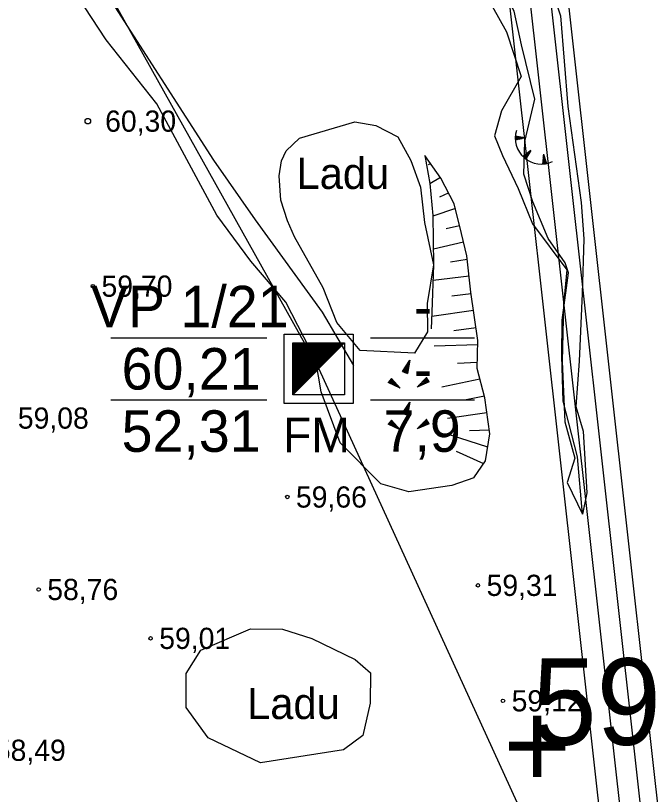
# Model space of a CAD drawing. Extents: x 532503 to 539665, y 6557663 to 6561526.
# Drawn here: x 535426.7 to 535500.1, y 6559559.2 to 6559649.2 of the extents above; entities that cross this region are included whole.
import ezdxf

# ---------------------------------------------------------------- set-up
doc = ezdxf.new("R2010")
doc.units = 0
for name, color, linetype in [('Default', 7, 'Continuous'), ('GEOLPUNKT', 7, 'Continuous'), ('HALJASTUS', 7, 'Continuous'), ('illumineerimisjooned', 7, 'Continuous'), ('KORGUS-EH2000', 7, 'Continuous'), ('Lõige', 7, 'Continuous'), ('ME_aktiivne', 7, 'Continuous'), ('MOOTKORG', 7, 'Continuous'), ('MOOTKORGMUU-EH2000', 7, 'Continuous'), ('MOOTMPUNKT', 7, 'Continuous'), ('Plokid', 7, 'Continuous'), ('Proovid', 7, 'Continuous'), ('RELJEEF', 7, 'Continuous')]:
    doc.layers.add(name, color=color, linetype=linetype)

# ---------------------------------------------------------------- blocks, each defined once
blk = doc.blocks.new('POINT_DISPLAY')
at = {"layer": 'Default'}
blk.add_line((0, 0), (0, 0), dxfattribs=at)

msp = doc.modelspace()

# ---------------------------------------------------------------- linework, layer by layer
at = {"layer": 'GEOLPUNKT'}
for p, q in [((535437.67, 6559611.98), (535455.67, 6559611.98)), ((535467.67, 6559611.98), (535479.67, 6559611.98)), ((535458.67, 6559605.38), (535464.67, 6559611.38)), ((535458.67, 6559605.441), (535464.609, 6559611.38)), ((535458.67, 6559605.582), (535464.468, 6559611.38)), ((535458.67, 6559605.724), (535464.326, 6559611.38)), ((535458.67, 6559605.865), (535464.185, 6559611.38)), ((535458.67, 6559606.007), (535464.043, 6559611.38)), ((535458.67, 6559606.148), (535463.902, 6559611.38)), ((535458.67, 6559606.289), (535463.761, 6559611.38)), ((535458.67, 6559606.431), (535463.619, 6559611.38)), ((535458.67, 6559606.572), (535463.478, 6559611.38)), ((535458.67, 6559606.714), (535463.336, 6559611.38)), ((535458.67, 6559606.855), (535463.195, 6559611.38)), ((535458.67, 6559606.997), (535463.053, 6559611.38)), ((535458.67, 6559607.138), (535462.912, 6559611.38)), ((535458.67, 6559607.279), (535462.771, 6559611.38)), ((535458.67, 6559607.421), (535462.629, 6559611.38)), ((535458.67, 6559607.562), (535462.488, 6559611.38)), ((535458.67, 6559607.704), (535462.346, 6559611.38)), ((535458.67, 6559607.845), (535462.205, 6559611.38)), ((535458.67, 6559607.986), (535462.064, 6559611.38)), ((535458.67, 6559608.128), (535461.922, 6559611.38)), ((535458.67, 6559608.269), (535461.781, 6559611.38)), ((535458.67, 6559608.411), (535461.639, 6559611.38)), ((535458.67, 6559608.552), (535461.498, 6559611.38)), ((535458.67, 6559608.694), (535461.356, 6559611.38)), ((535458.67, 6559608.835), (535461.215, 6559611.38)), ((535458.67, 6559608.976), (535461.074, 6559611.38)), ((535458.67, 6559609.118), (535460.932, 6559611.38)), ((535458.67, 6559609.259), (535460.791, 6559611.38)), ((535458.67, 6559609.401), (535460.649, 6559611.38)), ((535458.67, 6559609.542), (535460.508, 6559611.38)), ((535458.67, 6559609.684), (535460.366, 6559611.38)), ((535458.67, 6559609.825), (535460.225, 6559611.38)), ((535458.67, 6559609.966), (535460.084, 6559611.38)), ((535458.67, 6559610.108), (535459.942, 6559611.38)), ((535458.67, 6559610.249), (535459.801, 6559611.38)), ((535458.67, 6559610.391), (535459.659, 6559611.38)), ((535458.67, 6559610.532), (535459.518, 6559611.38)), ((535458.67, 6559610.674), (535459.376, 6559611.38)), ((535458.67, 6559610.815), (535459.235, 6559611.38)), ((535458.67, 6559610.956), (535459.094, 6559611.38)), ((535458.67, 6559611.098), (535458.952, 6559611.38)), ((535458.67, 6559611.239), (535458.811, 6559611.38)), ((535437.67, 6559604.78), (535455.67, 6559604.78)), ((535467.67, 6559604.78), (535479.67, 6559604.78))]:
    msp.add_line(p, q, dxfattribs=at)
for points in [[(535457.67, 6559612.38), (535465.67, 6559612.38), (535465.67, 6559604.38), (535457.67, 6559604.38)], [(535458.67, 6559611.38), (535464.67, 6559611.38), (535464.67, 6559605.38), (535458.67, 6559605.38)]]:
    msp.add_lwpolyline(points, close=True, dxfattribs=at)
at = {"layer": 'illumineerimisjooned'}
msp.add_lwpolyline([(535476.016, 6559817.954), (535471.557, 6559803.013), (535503.755, 6559513.648), (535136.963, 6559567.806)], dxfattribs=at)
at = {"layer": 'KORGUS-EH2000'}
for centre, radius in [((535434.997, 6559637.019), 0.32), ((535435.576, 6559617.941), 0.2), ((535458.044, 6559593.558), 0.2), ((535480.068, 6559583.342), 0.2), ((535429.312, 6559582.865), 0.2), ((535442.249, 6559577.212), 0.2), ((535482.962, 6559569.992), 0.2)]:
    msp.add_circle(centre, radius, dxfattribs=at)
at = {"layer": 'Lõige'}
msp.add_lwpolyline([(535150.705, 6560087.504), (535159.93, 6560069.75), (535218.82, 6559968.7), (535305.655, 6559887.851), (535461.67, 6559608.38), (535506.03, 6559511.29), (535514.367, 6559493.043)], dxfattribs=at)
at = {"layer": 'ME_aktiivne'}
msp.add_lwpolyline([(535181.4, 6559689.09), (535250.12, 6559650.95), (535250.5, 6559651.24), (535480.86, 6559827.19), (535473.59, 6559802.83), (535506.03, 6559511.29), (535131.71, 6559566.56)], close=True, dxfattribs=at)
at = {"layer": 'Plokid'}
for points in [[(535471.605, 6559811.564), (535469.118, 6559803.232), (535501.026, 6559516.477), (535140.335, 6559569.734)], [(535468.361, 6559809.086), (535466.679, 6559803.451), (535498.296, 6559519.306), (535141.263, 6559572.023)]]:
    msp.add_lwpolyline(points, dxfattribs=at)
at = {"layer": 'RELJEEF'}
for p, q in [((535484.378, 6559635.091), (535484.577, 6559635.25)), ((535484.379, 6559635.155), (535484.513, 6559635.262)), ((535484.379, 6559635.027), (535484.642, 6559635.237)), ((535484.38, 6559634.964), (535484.706, 6559635.225)), ((535484.382, 6559635.221), (535484.448, 6559635.275)), ((535484.383, 6559634.902), (535484.771, 6559635.212)), ((535485.499, 6559635.072), (535484.386, 6559635.287)), ((535485.499, 6559635.072), (535484.387, 6559634.853)), ((535484.407, 6559634.858), (535484.835, 6559635.2)), ((535484.513, 6559634.878), (535484.9, 6559635.188)), ((535484.619, 6559634.899), (535484.964, 6559635.175)), ((535484.725, 6559634.92), (535485.028, 6559635.163)), ((535484.831, 6559634.941), (535485.093, 6559635.15)), ((535484.937, 6559634.962), (535485.157, 6559635.138)), ((535485.043, 6559634.982), (535485.222, 6559635.125)), ((535485.149, 6559635.003), (535485.286, 6559635.113)), ((535485.255, 6559635.024), (535485.351, 6559635.1)), ((535485.361, 6559635.045), (535485.415, 6559635.088)), ((535486.163, 6559633.631), (535485.274, 6559632.928)), ((535485.467, 6559632.753), (535485.478, 6559633.089)), ((535485.515, 6559632.713), (535485.53, 6559633.13)), ((535485.564, 6559632.675), (535485.581, 6559633.171)), ((535486.163, 6559633.631), (535485.603, 6559632.646)), ((535485.614, 6559632.664), (535485.633, 6559633.212)), ((535485.667, 6559632.758), (535485.684, 6559633.252)), ((535485.72, 6559632.852), (535485.736, 6559633.293)), ((535485.774, 6559632.946), (535485.787, 6559633.334)), ((535485.827, 6559633.04), (535485.839, 6559633.375)), ((535485.88, 6559633.134), (535485.89, 6559633.416)), ((535485.933, 6559633.228), (535485.942, 6559633.456)), ((535485.987, 6559633.322), (535485.993, 6559633.497)), ((535486.04, 6559633.416), (535486.044, 6559633.538)), ((535486.093, 6559633.51), (535486.096, 6559633.579)), ((535487.627, 6559633.183), (535487.542, 6559632.053)), ((535487.67, 6559633.05), (535487.621, 6559633.099)), ((535487.627, 6559633.183), (535487.973, 6559632.104)), ((535473.947, 6559633.043), (535473.947, 6559633.043)), ((535485.321, 6559632.882), (535485.324, 6559632.967)), ((535485.369, 6559632.837), (535485.375, 6559633.008)), ((535485.418, 6559632.794), (535485.427, 6559633.049)), ((535487.674, 6559632.062), (535487.552, 6559632.182)), ((535487.738, 6559632.068), (535487.557, 6559632.247)), ((535487.801, 6559632.076), (535487.562, 6559632.313)), ((535487.863, 6559632.085), (535487.567, 6559632.378)), ((535487.924, 6559632.095), (535487.572, 6559632.444)), ((535487.966, 6559632.124), (535487.577, 6559632.509)), ((535487.933, 6559632.227), (535487.582, 6559632.575)), ((535487.9, 6559632.33), (535487.586, 6559632.64)), ((535487.867, 6559632.433), (535487.591, 6559632.706)), ((535487.835, 6559632.536), (535487.596, 6559632.771)), ((535487.802, 6559632.638), (535487.601, 6559632.837)), ((535487.769, 6559632.741), (535487.606, 6559632.902)), ((535487.736, 6559632.844), (535487.611, 6559632.968)), ((535487.703, 6559632.947), (535487.616, 6559633.033)), ((535474.372, 6559631.992), (535474.582, 6559632.14)), ((535487.608, 6559632.057), (535487.547, 6559632.117)), ((535475.732, 6559630.503), (535474.53, 6559629.768)), ((535475.683, 6559628.263), (535476.665, 6559628.735)), ((535477.461, 6559626.913), (535474.85, 6559626.034)), ((535476.407, 6559624.601), (535477.932, 6559624.969)), ((535478.401, 6559623.025), (535474.918, 6559622.229)), ((535476.886, 6559620.755), (535478.823, 6559621.072)), ((535479.047, 6559619.085), (535474.886, 6559618.61)), ((535477.044, 6559616.807), (535479.276, 6559617.098)), ((535479.565, 6559615.119), (535474.731, 6559614.413)), ((535477.303, 6559612.826), (535479.854, 6559613.14)), ((535480.053, 6559611.156), (535475.029, 6559610.989)), ((535471.355, 6559608.081), (535472.195, 6559609.361)), ((535471.755, 6559608.681), (535472.095, 6559608.831)), ((535471.855, 6559608.831), (535472.115, 6559608.951)), ((535472.195, 6559609.361), (535471.915, 6559607.851)), ((535471.945, 6559608.981), (535472.145, 6559609.061)), ((535472.045, 6559609.131), (535472.165, 6559609.181)), ((535472.145, 6559609.281), (535472.185, 6559609.301)), ((535477.7, 6559609.018), (535479.986, 6559609.157)), ((535471.355, 6559608.081), (535472.005, 6559608.361)), ((535471.355, 6559608.081), (535471.915, 6559607.851)), ((535471.455, 6559608.231), (535472.025, 6559608.471)), ((535471.485, 6559608.031), (535471.985, 6559608.241)), ((535471.555, 6559608.381), (535472.055, 6559608.591)), ((535471.615, 6559607.971), (535471.965, 6559608.121)), ((535471.655, 6559608.531), (535471.905, 6559608.641)), ((535471.755, 6559607.921), (535471.945, 6559608.001)), ((535471.885, 6559607.871), (535471.915, 6559607.881)), ((535471.905, 6559608.641), (535472.075, 6559608.711)), ((535470.072, 6559607.279), (535469.702, 6559606.799)), ((535469.902, 6559607.059), (535469.952, 6559606.689)), ((535469.982, 6559607.169), (535470.052, 6559606.629)), ((535470.072, 6559607.279), (535471.082, 6559606.139)), ((535470.072, 6559607.279), (535470.162, 6559606.579)), ((535470.192, 6559607.149), (535470.272, 6559606.529)), ((535470.312, 6559607.009), (535470.382, 6559606.479)), ((535473.031, 6559606.269), (535474.111, 6559607.359)), ((535474.451, 6559606.859), (535473.751, 6559606.989)), ((535474.371, 6559606.969), (535473.841, 6559607.079)), ((535474.291, 6559607.089), (535473.921, 6559607.159)), ((535474.211, 6559607.209), (535474.011, 6559607.249)), ((535474.131, 6559607.329), (535474.091, 6559607.329)), ((535474.451, 6559606.859), (535474.111, 6559607.359)), ((535480.292, 6559607.201), (535475.888, 6559606.268)), ((535471.082, 6559606.139), (535469.702, 6559606.799)), ((535469.722, 6559606.829), (535469.732, 6559606.789)), ((535469.812, 6559606.939), (535469.842, 6559606.739)), ((535470.432, 6559606.879), (535470.462, 6559606.599)), ((535470.462, 6559606.599), (535470.492, 6559606.419)), ((535470.542, 6559606.739), (535470.602, 6559606.369)), ((535470.662, 6559606.609), (535470.702, 6559606.319)), ((535470.782, 6559606.469), (535470.812, 6559606.269)), ((535470.902, 6559606.339), (535470.922, 6559606.209)), ((535471.022, 6559606.199), (535471.032, 6559606.159)), ((535474.451, 6559606.859), (535473.031, 6559606.269)), ((535473.111, 6559606.299), (535473.081, 6559606.309)), ((535473.281, 6559606.369), (535473.161, 6559606.399)), ((535473.451, 6559606.439), (535473.241, 6559606.479)), ((535473.611, 6559606.509), (535473.331, 6559606.569)), ((535473.781, 6559606.579), (535473.411, 6559606.649)), ((535473.681, 6559606.699), (535473.501, 6559606.739)), ((535474.111, 6559606.719), (535473.581, 6559606.819)), ((535474.281, 6559606.789), (535473.671, 6559606.909)), ((535473.951, 6559606.649), (535473.681, 6559606.699)), ((535478.528, 6559604.789), (535480.811, 6559605.27)), ((535471.355, 6559603.255), (535472.195, 6559604.535)), ((535472.195, 6559604.535), (535471.915, 6559603.025)), ((535472.045, 6559604.305), (535472.165, 6559604.355)), ((535472.145, 6559604.455), (535472.185, 6559604.475)), ((535471.355, 6559603.255), (535472.005, 6559603.535)), ((535471.455, 6559603.405), (535472.025, 6559603.645)), ((535471.485, 6559603.205), (535471.985, 6559603.415)), ((535471.555, 6559603.555), (535472.055, 6559603.765)), ((535471.655, 6559603.705), (535471.905, 6559603.815)), ((535471.755, 6559603.855), (535472.095, 6559604.005)), ((535471.855, 6559604.005), (535472.115, 6559604.125)), ((535471.905, 6559603.815), (535472.075, 6559603.885)), ((535471.945, 6559604.155), (535472.145, 6559604.235)), ((535470.072, 6559602.453), (535469.702, 6559601.973)), ((535470.072, 6559602.453), (535471.082, 6559601.313)), ((535470.072, 6559602.453), (535470.162, 6559601.753)), ((535471.355, 6559603.255), (535471.915, 6559603.025)), ((535471.615, 6559603.145), (535471.965, 6559603.295)), ((535471.755, 6559603.095), (535471.945, 6559603.175)), ((535471.885, 6559603.045), (535471.915, 6559603.055)), ((535473.031, 6559601.443), (535474.111, 6559602.533)), ((535474.131, 6559602.503), (535474.091, 6559602.503)), ((535474.451, 6559602.033), (535474.111, 6559602.533)), ((535481.115, 6559603.295), (535476.55, 6559602.63)), ((535471.082, 6559601.313), (535469.702, 6559601.973)), ((535469.722, 6559602.003), (535469.732, 6559601.963)), ((535469.812, 6559602.113), (535469.842, 6559601.913)), ((535469.902, 6559602.233), (535469.952, 6559601.863)), ((535469.982, 6559602.343), (535470.052, 6559601.803)), ((535470.192, 6559602.323), (535470.272, 6559601.703)), ((535470.312, 6559602.183), (535470.382, 6559601.653)), ((535470.432, 6559602.053), (535470.462, 6559601.773)), ((535470.462, 6559601.773), (535470.492, 6559601.593)), ((535470.542, 6559601.913), (535470.602, 6559601.543)), ((535470.662, 6559601.783), (535470.702, 6559601.493)), ((535470.782, 6559601.643), (535470.812, 6559601.443)), ((535474.451, 6559602.033), (535473.031, 6559601.443)), ((535473.281, 6559601.543), (535473.161, 6559601.573)), ((535473.451, 6559601.613), (535473.241, 6559601.653)), ((535473.611, 6559601.683), (535473.331, 6559601.743)), ((535473.781, 6559601.753), (535473.411, 6559601.823)), ((535473.681, 6559601.873), (535473.501, 6559601.913)), ((535474.111, 6559601.893), (535473.581, 6559601.993)), ((535474.281, 6559601.963), (535473.671, 6559602.083)), ((535473.951, 6559601.823), (535473.681, 6559601.873)), ((535474.451, 6559602.033), (535473.751, 6559602.163)), ((535474.371, 6559602.143), (535473.841, 6559602.253)), ((535474.291, 6559602.263), (535473.921, 6559602.333)), ((535474.211, 6559602.383), (535474.011, 6559602.423)), ((535470.902, 6559601.513), (535470.922, 6559601.383)), ((535471.022, 6559601.373), (535471.032, 6559601.333)), ((535473.111, 6559601.473), (535473.081, 6559601.483)), ((535481.202, 6559599.338), (535476.898, 6559600.724)), ((535479.098, 6559601.264), (535481.387, 6559601.313)), ((535477.563, 6559598.852), (535480.728, 6559597.425))]:
    msp.add_line(p, q, dxfattribs=at)
for points in [[(535465.729, 6559608.774), (535462.127, 6559614.941), (535454.362, 6559625.606), (535449.537, 6559632.516), (535437.1, 6559651.905), (535433.274, 6559657.174), (535429.675, 6559659.673), (535422.288, 6559654.665), (535420.529, 6559653.22), (535418.073, 6559654.093), (535416.095, 6559657.722), (535409.073, 6559665.547), (535406.836, 6559668.456), (535387.775, 6559691.478), (535381.964, 6559699.759), (535374.616, 6559708.105), (535371.861, 6559711.931), (535367.481, 6559717.176), (535364.865, 6559720.505), (535361.879, 6559724.065), (535359.666, 6559725.917), (535366.933, 6559734.437)], [(535492.143, 6559591.588), (535491.563, 6559598.215), (535489.928, 6559604.651), (535489.777, 6559609.84), (535489.802, 6559614), (535490.547, 6559619.484), (535490.161, 6559620.629), (535488.201, 6559623.458), (535486.394, 6559627.7), (535485.358, 6559630.898), (535485.506, 6559634.665), (535486.66, 6559639.564), (535485.092, 6559645.859), (535484.267, 6559649.726), (535479.362, 6559658.935)], [(535486.136, 6559658.905), (535488.416, 6559652.798), (535489.591, 6559649.203), (535490.44, 6559638.722), (535491.996, 6559627.624), (535492.287, 6559623.413), (535492.105, 6559617.099), (535491.774, 6559609.247), (535491.363, 6559604.035), (535492.222, 6559601.161), (535492.653, 6559594.053), (535492.143, 6559591.588)], [(535468.855, 6559595.061), (535464.157, 6559599.828), (535461.947, 6559605.714), (535461.342, 6559609.346), (535457.864, 6559616.081), (535453.814, 6559620.81), (535449.904, 6559626.129), (535442.966, 6559639.007), (535437.118, 6559646.423), (535432.987, 6559652.756), (535432.336, 6559654.838)], [(535479.511, 6559654.274), (535483.376, 6559647.365), (535485.06, 6559642.191), (535482.792, 6559638.218), (535481.976, 6559635.321), (535482.89, 6559633.057), (535484.724, 6559629.24), (535486.364, 6559625.143), (535490.355, 6559619.844), (535489.945, 6559615.772), (535489.791, 6559609.243), (535490.102, 6559602.261), (535491.272, 6559598.046), (535490.37, 6559595.227), (535492.143, 6559591.588)], [(535479.511, 6559654.274), (535483.376, 6559647.365), (535485.06, 6559642.191), (535482.792, 6559638.218), (535481.976, 6559635.321), (535482.89, 6559633.057), (535484.724, 6559629.24), (535486.364, 6559625.143), (535490.355, 6559619.844), (535489.945, 6559615.772), (535489.791, 6559609.243), (535490.102, 6559602.261), (535491.272, 6559598.046), (535490.37, 6559595.227), (535492.143, 6559591.588)], [(535479.511, 6559654.274), (535483.376, 6559647.365), (535485.06, 6559642.191), (535482.792, 6559638.218), (535481.976, 6559635.321), (535482.89, 6559633.057), (535484.724, 6559629.24), (535486.364, 6559625.143), (535490.355, 6559619.844), (535489.945, 6559615.772), (535489.791, 6559609.243), (535490.102, 6559602.261), (535491.272, 6559598.046), (535490.37, 6559595.227), (535492.143, 6559591.588)], [(535465.855, 6559636.952), (535468.282, 6559636.5), (535470.798, 6559635.204), (535472.298, 6559632.485), (535473.42, 6559629.396), (535473.908, 6559625.31), (535474.95, 6559620.417), (535474.188, 6559615.948), (535474.24, 6559612.664), (535472.735, 6559610.201), (535466.479, 6559610.501), (535463.756, 6559613.724), (535462.17, 6559617.758), (535458.889, 6559623.632), (535458.056, 6559625.508), (535457.308, 6559627.866), (535457.105, 6559630.685), (535457.355, 6559632.441), (535457.896, 6559633.57), (535459.461, 6559635.068), (535465.855, 6559636.952)], [(535473.947, 6559633.043), (535474.528, 6559629.791), (535474.849, 6559626.094), (535474.95, 6559620.417), (535474.755, 6559614.912), (535474.664, 6559612.991)], [(535473.947, 6559633.043), (535474.528, 6559629.791), (535474.849, 6559626.094), (535474.95, 6559620.417), (535474.755, 6559614.912), (535474.664, 6559612.991)], [(535479.592, 6559595.779), (535480.94, 6559597.732), (535481.45, 6559600.854), (535480.877, 6559605.023), (535479.962, 6559608.433), (535480.07, 6559611.662), (535479.257, 6559617.228), (535478.781, 6559621.441), (535478.156, 6559624.044), (535477.33, 6559627.454), (535475.788, 6559630.424), (535473.947, 6559633.043)], [(535490.355, 6559619.844), (535489.945, 6559615.772), (535489.791, 6559609.243), (535490.102, 6559602.261), (535491.272, 6559598.046), (535490.37, 6559595.227), (535492.143, 6559591.588)], [(535479.592, 6559595.779), (535477.052, 6559594.884), (535472.089, 6559594.137), (535468.855, 6559595.061)], [(535464.544, 6559564.315), (535454.947, 6559562.81), (535448.89, 6559565.698), (535446.341, 6559569.199), (535446.349, 6559573.13), (535448.07, 6559575.829), (535453.784, 6559578.331), (535457.486, 6559578.262), (535460.861, 6559577.213), (535465.877, 6559574.779), (535467.66, 6559573.206), (535467.636, 6559569.727), (535466.776, 6559565.99), (535464.544, 6559564.315)], [(535464.544, 6559564.315), (535454.947, 6559562.81), (535448.89, 6559565.698), (535446.341, 6559569.199), (535446.349, 6559573.13), (535448.07, 6559575.829), (535453.784, 6559578.331), (535457.486, 6559578.262), (535460.861, 6559577.213), (535465.877, 6559574.779), (535467.66, 6559573.206), (535467.636, 6559569.727), (535466.776, 6559565.99), (535464.544, 6559564.315)]]:
    msp.add_lwpolyline(points, dxfattribs=at)
msp.add_lwpolyline([(535464.544, 6559564.315), (535454.947, 6559562.81), (535448.89, 6559565.698), (535446.341, 6559569.199), (535446.349, 6559573.13), (535448.07, 6559575.829), (535453.784, 6559578.331), (535457.486, 6559578.262), (535460.861, 6559577.213), (535465.877, 6559574.779), (535467.66, 6559573.206), (535467.636, 6559569.727), (535466.776, 6559565.99)], close=True, dxfattribs=at)
msp.add_arc((535487.406, 6559635.077), 3.027, 163.42341, 295.17451, dxfattribs=at)

# ---------------------------------------------------------------- block references
at = {"layer": 'MOOTKORGMUU-EH2000'}
msp.add_blockref('POINT_DISPLAY', (535486.343, 6559564.899), dxfattribs=at)
at = {"layer": 'RELJEEF', "xscale": 100, "yscale": 100}
for p in [(535471.355, 6559608.081), (535470.072, 6559607.279), (535474.451, 6559606.859), (535470.072, 6559602.453), (535471.355, 6559603.255), (535474.451, 6559602.033)]:
    msp.add_blockref('POINT_DISPLAY', p, dxfattribs=at)

# ---------------------------------------------------------------- texts
at = {"layer": 'GEOLPUNKT'}
for s, p in [('VP 1/21', (535435.358, 6559613.18)), ('-', (535472.658, 6559613.18)), ('60,21', (535438.899, 6559605.98)), ('-', (535472.658, 6559605.98)), ('52,31', (535438.899, 6559598.78)), ('7,9', (535469.159, 6559598.78))]:
    msp.add_text(s, height=4.8, dxfattribs=at).set_placement(p)
at = {"layer": 'HALJASTUS'}
for p in [(535459.109, 6559629.182), (535453.4, 6559567.883)]:
    msp.add_text('Ladu', height=3.6, dxfattribs=at).set_placement(p)
at = {"layer": 'KORGUS-EH2000'}
for s, p in [('60,30 ', (535436.997, 6559635.794)), ('59,70 ', (535436.576, 6559616.716)), ('59,08 ', (535426.909, 6559601.459)), ('59,66 ', (535459.044, 6559592.333)), ('59,31 ', (535481.068, 6559582.117)), ('58,76 ', (535430.312, 6559581.64)), ('59,01 ', (535443.249, 6559575.987)), ('59,12 ', (535483.962, 6559568.767)), ('58,49 ', (535424.254, 6559563.046))]:
    msp.add_text(s, height=2.45, dxfattribs=at).set_placement(p)
at = {"layer": 'MOOTKORG'}
msp.add_text('59.18', height=10, dxfattribs=at).set_placement((535486.343, 6559564.899))
at = {"layer": 'MOOTMPUNKT'}
msp.add_text('+', height=10, dxfattribs=at).set_placement((535483.01, 6559559.899))
at = {"layer": 'Proovid'}
msp.add_text('FM', height=4, dxfattribs=at).set_placement((535457.552, 6559598.74))

doc.saveas('drawing.dxf')
